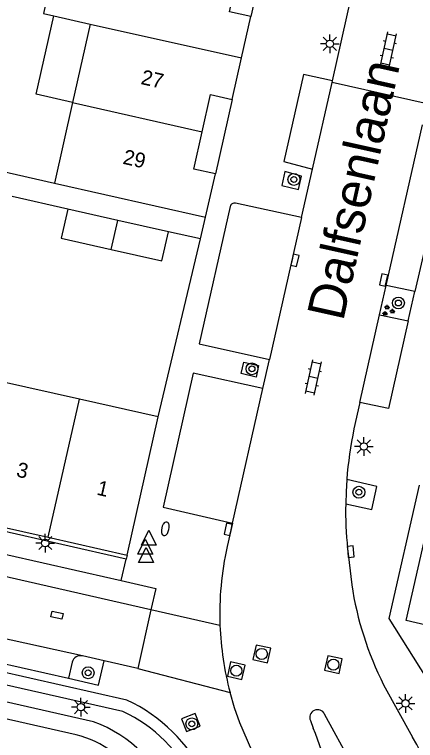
# Model space of a CAD drawing. Extents: x 128999 to 131010, y 395498 to 399007.
# Drawn here: x 129341.3 to 129368.24, y 398795.32 to 398844.04 of the extents above; entities that cross this region are included whole.
import ezdxf

# ---------------------------------------------------------------- set-up
doc = ezdxf.new("R2010")
doc.units = 0
for name, color, linetype in [('gg-afsc-erfafscheiding', 7, 'Continuous'), ('gg-afsc-muur', 7, 'Continuous'), ('gg-anno-huisnummerreeks BGT', 7, 'Continuous'), ('gg-anno-openbare ruimte label', 7, 'Continuous'), ('gg-bbg-bijgebouw', 7, 'Continuous'), ('gg-bbg-gedigitaliseerde bebouwing', 7, 'Continuous'), ('gg-bbg-hoofdgebouw', 7, 'Continuous'), ('gg-bbg-luifel en loopbrug', 7, 'Continuous'), ('gg-bbg-tussenscheiding', 7, 'Continuous'), ('gg-knt-bovenkant onderkant talud', 7, 'Continuous'), ('gg-knt-verharding', 7, 'Continuous'), ('gg-knt-verharding nz', 7, 'Continuous'), ('gt-grn-groengrens', 7, 'Continuous'), ('gt-grn-weggrens', 7, 'Continuous'), ('gt-symb-boom', 7, 'Continuous'), ('gt-symb-brandkraan', 7, 'Continuous'), ('gt-symb-groenvak', 7, 'Continuous'), ('gt-symb-klinker verharding', 7, 'Continuous'), ('gt-symb-kolk', 7, 'Continuous'), ('gt-symb-kolk center center', 7, 'Continuous'), ('gt-symb-lichtmast', 7, 'Continuous'), ('gt-symb-rioolschacht', 7, 'Continuous'), ('gt-symb-waterafsluiter', 7, 'Continuous')]:
    doc.layers.add(name, color=color, linetype=linetype)

# ---------------------------------------------------------------- blocks, each defined once
blk = doc.blocks.new('gt0-LMAST')
at = {"layer": 'gt-symb-lichtmast'}
for p, q in [((-0.005, 0.246), (-0.005, 0.621)), ((-0.182, 0.173), (-0.447, 0.438)), ((0.172, 0.173), (0.437, 0.438)), ((-0.255, -0.004), (-0.63, -0.004)), ((-0.182, -0.181), (-0.447, -0.446)), ((-0.005, -0.254), (-0.005, -0.629)), ((0.437, -0.446), (0.172, -0.181)), ((0.245, -0.004), (0.62, -0.004))]:
    blk.add_line(p, q, dxfattribs=at)
blk.add_circle((-0.005, -0.004), 0.25, dxfattribs=at)
blk = doc.blocks.new('gt0-BOOM')
at = {"layer": 'gt-symb-boom'}
for radius in [0.4, 0.2]:
    blk.add_circle((0, 0), radius, dxfattribs=at)
blk = doc.blocks.new('gt0-KOLK')
at = {"layer": 'gt-symb-kolk'}
blk.add_lwpolyline([(0, 0), (0.375, 0), (0.375, 0.4), (-0.375, 0.4), (-0.375, 0), (0, 0)], dxfattribs=at)
blk = doc.blocks.new('gt0-GRVAK')
at = {"layer": 'gt-symb-groenvak'}
for p, q in [((-0.11, 0.189), (-0.228, 0.24)), ((-0.182, 0.153), (0.088, 0.153)), ((-0.091, 0.211), (-0.156, 0.322)), ((-0.047, 0.214), (-0.047, 0.393)), ((-0.004, 0.211), (0.061, 0.322)), ((0.015, 0.189), (0.133, 0.24)), ((0.262, -0.052), (0.197, 0.059)), ((0.305, -0.049), (0.305, 0.13)), ((0.349, -0.052), (0.414, 0.059)), ((-0.245, -0.228), (-0.363, -0.177)), ((-0.318, -0.264), (-0.047, -0.264)), ((-0.226, -0.206), (-0.291, -0.095)), ((-0.183, -0.203), (-0.183, -0.024)), ((-0.139, -0.206), (-0.074, -0.095)), ((-0.12, -0.228), (-0.002, -0.177)), ((0.243, -0.074), (0.125, -0.023)), ((0.17, -0.11), (0.441, -0.11)), ((0.368, -0.074), (0.486, -0.023))]:
    blk.add_line(p, q, dxfattribs=at)
blk = doc.blocks.new('gt0-KL1')
at = {"layer": 'gt-symb-klinker verharding'}
for p, q in [((-1.15, 0.3), (1.15, 0.3)), ((-1, -0.3), (-1, 0.3)), ((-0.5, 0.3), (-0.5, 0.45)), ((0, -0.3), (0, 0.3)), ((0.5, 0.3), (0.5, 0.45)), ((1, -0.3), (1, 0.3)), ((-1.15, -0.3), (1.15, -0.3)), ((-0.5, -0.45), (-0.5, -0.3)), ((0.5, -0.45), (0.5, -0.3))]:
    blk.add_line(p, q, dxfattribs=at)
blk = doc.blocks.new('gt0-RS')
at = {"layer": 'gt-symb-rioolschacht'}
blk.add_lwpolyline([(-0.5, -0.5), (0.5, -0.5), (0.5, 0.5), (-0.5, 0.5)], close=True, dxfattribs=at)
blk.add_circle((0, 0), 0.375, dxfattribs=at)
blk = doc.blocks.new('gt0-BR')
at = {"layer": 'gt-symb-brandkraan'}
for centre, radius, start, end in [((-0.244, 0), 0.206, 107.5669, 252.4331), ((0.599, -2.664), 3, 106.892, 107.5669), ((0, -0.691), 0.938, 73.108, 106.892), ((-0.599, -2.664), 3, 72.4331, 73.108), ((0.244, 0), 0.206, 287.567, 72.4331), ((0.599, 2.664), 3, 252.4331, 253.108), ((0, 0.691), 0.938, 253.108, 286.8921), ((-0.599, 2.664), 3, 286.8921, 287.567)]:
    blk.add_arc(centre, radius, start, end, dxfattribs=at)
blk = doc.blocks.new('gt0-KOLKCC')
at = {"layer": 'gt-symb-kolk center center'}
blk.add_lwpolyline([(-0.375, 0.2), (0.375, 0.2), (0.375, -0.2), (-0.375, -0.2)], close=True, dxfattribs=at)
blk = doc.blocks.new('gt0-WAFSL')
at = {"layer": 'gt-symb-waterafsluiter'}
for p, q in [((-0.5, -0.333), (0, 0.667)), ((0, 0.667), (0.5, -0.333)), ((0.5, -0.333), (-0.5, -0.333))]:
    blk.add_line(p, q, dxfattribs=at)

msp = doc.modelspace()

# ---------------------------------------------------------------- linework, layer by layer
at = {"layer": 'gg-afsc-erfafscheiding'}
msp.add_line((129344.88, 398830.98), (129341.14, 398831.82), dxfattribs=at)
at = {"layer": 'gg-afsc-muur'}
for p, q in [((129332.664, 398835.283), (129343.98, 398832.73)), ((129353.785, 398828.978), (129351.64, 398829.46)), ((129350.961, 398817.03), (129353.785, 398828.978))]:
    msp.add_line(p, q, dxfattribs=at)
at = {"layer": 'gg-bbg-bijgebouw'}
for p, q in [((129348.248, 398830.223), (129344.88, 398830.98)), ((129351.64, 398829.46), (129348.248, 398830.223))]:
    msp.add_line(p, q, dxfattribs=at)
for points in [[(129344.88, 398830.98), (129344.43, 398829.02), (129347.8, 398828.262)], [(129347.8, 398828.262), (129351.19, 398827.5), (129351.64, 398829.46)]]:
    msp.add_lwpolyline(points, dxfattribs=at)
at = {"layer": 'gg-bbg-gedigitaliseerde bebouwing'}
for p, q in [((129343.953, 398843.943), (129346.386, 398843.401)), ((129346.386, 398843.401), (129345.2, 398838.142)), ((129345.2, 398838.142), (129343.98, 398832.73))]:
    msp.add_line(p, q, dxfattribs=at)
msp.add_lwpolyline([(129347.576, 398848.681), (129344.418, 398849.385), (129343.24, 398844.102), (129343.953, 398843.943)], dxfattribs=at)
at = {"layer": 'gg-bbg-hoofdgebouw'}
for p, q in [((129356.544, 398841.139), (129357.171, 398843.91)), ((129355.911, 398838.34), (129356.544, 398841.139)), ((129354.131, 398830.44), (129354.791, 398833.34)), ((129343.98, 398832.73), (129354.131, 398830.44)), ((129345.663, 398818.223), (129340.361, 398819.416)), ((129350.961, 398817.03), (129345.663, 398818.223)), ((129348.871, 398807.76), (129350.961, 398817.03)), ((129338.268, 398810.156), (129343.569, 398808.958)), ((129343.569, 398808.958), (129348.871, 398807.76))]:
    msp.add_line(p, q, dxfattribs=at)
for points in [[(129357.171, 398843.91), (129355.741, 398844.23), (129356.303, 398846.729)], [(129353.906, 398836.171), (129354.471, 398838.67), (129355.911, 398838.34)], [(129354.791, 398833.34), (129353.341, 398833.67), (129353.906, 398836.171)], [(129373.998, 398797.388), (129370.67, 398802.66), (129367.601, 398803.37), (129368.812, 398808.677)]]:
    msp.add_lwpolyline(points, dxfattribs=at)
at = {"layer": 'gg-bbg-luifel en loopbrug'}
msp.add_lwpolyline([(129345.2, 398838.142), (129342.762, 398838.695), (129343.953, 398843.943)], dxfattribs=at)
at = {"layer": 'gg-bbg-tussenscheiding'}
for p, q in [((129346.386, 398843.401), (129356.544, 398841.139)), ((129345.2, 398838.142), (129353.906, 398836.171)), ((129347.8, 398828.262), (129348.248, 398830.223)), ((129343.569, 398808.958), (129345.663, 398818.223))]:
    msp.add_line(p, q, dxfattribs=at)
at = {"layer": 'gg-knt-bovenkant onderkant talud'}
msp.add_lwpolyline([(129288.435, 398810.118), (129300.565, 398805.884), (129345.442, 398795.707)], dxfattribs=at)
msp.add_arc((129343.512, 398788.407), 7.55, 33.7399, 75.1922, dxfattribs=at)
at = {"layer": 'gg-knt-verharding'}
for p, q in [((129358.291, 398848.89), (129357.171, 398843.91)), ((129362.659, 398839.597), (129363.999, 398845.522)), ((129362.631, 398839.475), (129362.659, 398839.597)), ((129369.014, 398838.036), (129362.631, 398839.475)), ((129355.911, 398838.34), (129354.791, 398833.34)), ((129370.642, 398836.157), (129368.197, 398825.444)), ((129360.583, 398830.41), (129361.318, 398833.661)), ((129360.583, 398830.41), (129356.144, 398831.378)), ((129365.825, 398823.881), (129366.267, 398825.847)), ((129368.197, 398825.444), (129366.267, 398825.847)), ((129367.751, 398823.476), (129368.197, 398825.444)), ((129365.825, 398823.881), (129367.751, 398823.476)), ((129357.99, 398818.942), (129358.43, 398820.889)), ((129348.791, 398807.49), (129298.081, 398818.96)), ((129364.501, 398818.007), (129364.1, 398816.228)), ((129300.948, 398816.787), (129348.466, 398806.054)), ((129355.947, 398809.906), (129355.59, 398808.327)), ((129348.841, 398798.03), (129299.638, 398809.147)), ((129363.671, 398808.2), (129363.95, 398805.768)), ((129348.871, 398807.76), (129348.791, 398807.49)), ((129350.466, 398804.096), (129349.596, 398800.142)), ((129339.173, 398800.786), (129344.926, 398799.488)), ((129347.318, 398800.662), (129345.857, 398800.995)), ((129345.172, 398800.581), (129344.926, 398799.488)), ((129349.596, 398800.142), (129347.318, 398800.662)), ((129366.091, 398799.06), (129368.041, 398795.548)), ((129361.179, 398796.649), (129361.361, 398796.15))]:
    msp.add_line(p, q, dxfattribs=at)
for points in [[(129362.659, 398839.597), (129360.723, 398840.018), (129359.401, 398834.172), (129361.318, 398833.661)], [(129359.256, 398832.566), (129360.378, 398832.306), (129360.586, 398833.191), (129359.455, 398833.494), (129359.256, 398832.566)], [(129355.789, 398831.148), (129353.716, 398821.945), (129358.43, 398820.889)], [(129367.751, 398823.476), (129366.423, 398817.599), (129364.501, 398818.007)], [(129357.523, 398819.712), (129356.53, 398819.95), (129356.701, 398820.71), (129357.695, 398820.491), (129357.523, 398819.712)], [(129357.99, 398818.942), (129353.297, 398819.974), (129351.28, 398810.97), (129355.947, 398809.906)], [(129363.546, 398811.19), (129365.3, 398810.823), (129365.646, 398812.37), (129363.62, 398812.827)], [(129363.62, 398812.827), (129363.57, 398812.007), (129363.546, 398811.19)], [(129376.312, 398786.429), (129373.001, 398787.18), (129373.981, 398791.55), (129366.461, 398803.5), (129368.501, 398812.46)], [(129348.466, 398806.054), (129350.792, 398805.528), (129350.466, 398804.096)], [(129344.926, 398799.488), (129346.953, 398799.031), (129347.318, 398800.662)], [(129357.242, 398794.646), (129356.441, 398796.5), (129356.083, 398797.515), (129355.779, 398798.544)], [(129352.508, 398796.775), (129352.847, 398795.917), (129353.763, 398796.287), (129353.439, 398797.132), (129352.508, 398796.775)], [(129365.72, 398789.049), (129365.011, 398791.48), (129363.941, 398793.78), (129362.131, 398797.09)]]:
    msp.add_lwpolyline(points, dxfattribs=at)
for centre, radius, start, end in [((129356.077, 398831.093), 0.293, 76.7644, 169.113), ((129390.072, 398810.828), 26.527, 168.2548, 175.6785), ((129389.928, 398810.795), 26.385, 179.1428, 185.645), ((129375.598, 398803.819), 20.51, 167.3014, 182.167), ((129386.486, 398809.265), 22.805, 188.8207, 206.5825), ((129375.602, 398803.823), 20.514, 182.1787, 194.9115), ((129345.734, 398800.425), 0.583, 77.8382, 164.4576), ((129344.184, 398788.019), 11.041, 271.2043, 65.0527), ((129361.66, 398796.859), 0.525, 26.1161, 203.5944), ((129343.907, 398788.812), 18.934, 3.267, 22.8025), ((129353.191, 398786.849), 17.21, 0.2688, 30.3606)]:
    msp.add_arc(centre, radius, start, end, dxfattribs=at)
at = {"layer": 'gg-knt-verharding nz'}
for p, q in [((129361.318, 398833.661), (129362.631, 398839.475)), ((129366.267, 398825.847), (129368.699, 398836.638)), ((129360.583, 398830.41), (129358.43, 398820.889)), ((129364.501, 398818.007), (129365.825, 398823.881)), ((129355.947, 398809.906), (129357.99, 398818.942)), ((129350.466, 398804.096), (129300.62, 398815.36)), ((129345.857, 398800.995), (129339.025, 398802.509))]:
    msp.add_line(p, q, dxfattribs=at)
msp.add_lwpolyline([(129346.614, 398796.578), (129300.889, 398806.957), (129290.937, 398811.113)], dxfattribs=at)
msp.add_arc((129343.269, 398787.728), 9.461, 21.9973, 69.2946, dxfattribs=at)
at = {"layer": 'gt-grn-groengrens'}
msp.add_lwpolyline([(129348.58, 398797.269), (129299.462, 398808.367), (129299.638, 398809.147)], dxfattribs=at)
msp.add_arc((129344.184, 398788.019), 10.242, 271.7427, 64.5787, dxfattribs=at)
at = {"layer": 'gt-grn-weggrens'}
for p, q in [((129353.785, 398828.978), (129354.131, 398830.44)), ((129348.466, 398806.054), (129348.791, 398807.49)), ((129355.103, 398803.043), (129350.466, 398804.096)), ((129349.596, 398800.142), (129355.779, 398798.544))]:
    msp.add_line(p, q, dxfattribs=at)

# ---------------------------------------------------------------- block references
at = {"layer": 'gt-symb-boom'}
for p in [(129360.07, 398832.97), (129367.087, 398824.679), (129357.252, 398820.26), (129364.435, 398811.979), (129346.248, 398799.859), (129353.212, 398796.431)]:
    msp.add_blockref('gt0-BOOM', p, dxfattribs=at)
at = {"layer": 'gt-symb-brandkraan', "rotation": 77.22875743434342}
msp.add_blockref('gt0-BR', (129351.431, 398809.524), dxfattribs=at)
at = {"layer": 'gt-symb-groenvak'}
msp.add_blockref('gt0-GRVAK', (129366.379, 398824.162), dxfattribs=at)
at = {"layer": 'gt-symb-klinker verharding'}
for p, rotation in [((129366.422, 398841.687), 77.40904938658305), ((129361.384, 398819.672), 77.40904938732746)]:
    msp.add_blockref('gt0-KL1', p, dxfattribs=dict(at, rotation=rotation))
at = {"layer": 'gt-symb-kolk'}
for p, rotation in [((129359.944, 398827.583), -102.71533698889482), ((129366.292, 398826.175), 77.17287657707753), ((129355.847, 398809.449), 77.11702052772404), ((129363.687, 398807.972), -84.2609015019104)]:
    msp.add_blockref('gt0-KOLK', p, dxfattribs=dict(at, rotation=rotation))
at = {"layer": 'gt-symb-kolk center center', "rotation": 167.881239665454}
msp.add_blockref('gt0-KOLKCC', (129344.154, 398803.731), dxfattribs=at)
at = {"layer": 'gt-symb-lichtmast'}
for p in [(129362.483, 398842.075), (129364.767, 398815.05), (129343.372, 398808.571), (129367.573, 398797.81), (129345.767, 398797.555)]:
    msp.add_blockref('gt0-LMAST', p, dxfattribs=at)
at = {"layer": 'gt-symb-rioolschacht'}
for p, rotation in [((129357.911, 398801.125), 77.40904938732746), ((129362.721, 398800.408), 77.40904938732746), ((129356.198, 398800.002), 77.40904938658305)]:
    msp.add_blockref('gt0-RS', p, dxfattribs=dict(at, rotation=rotation))
at = {"layer": 'gt-symb-waterafsluiter'}
for p in [(129350.327, 398808.766), (129350.087, 398808.152), (129350.134, 398807.593)]:
    msp.add_blockref('gt0-WAFSL', p, dxfattribs=at)

# ---------------------------------------------------------------- texts
at = {"layer": 'gg-anno-huisnummerreeks BGT'}
for s, rotation, p in [('27', 347.2, (129349.736, 398839.384)), ('29', 347.3, (129348.526, 398834.033)), ('3', 347.3, (129341.369, 398813.043)), ('1', 347.3, (129346.774, 398811.821))]:
    msp.add_text(s, height=1, rotation=rotation, dxfattribs=at).set_placement(p)
at = {"layer": 'gg-anno-openbare ruimte label'}
msp.add_text('Dalfsenlaan', height=2.5, rotation=77.5, dxfattribs=at).set_placement((129363.374, 398823.407))

doc.saveas('drawing.dxf')
